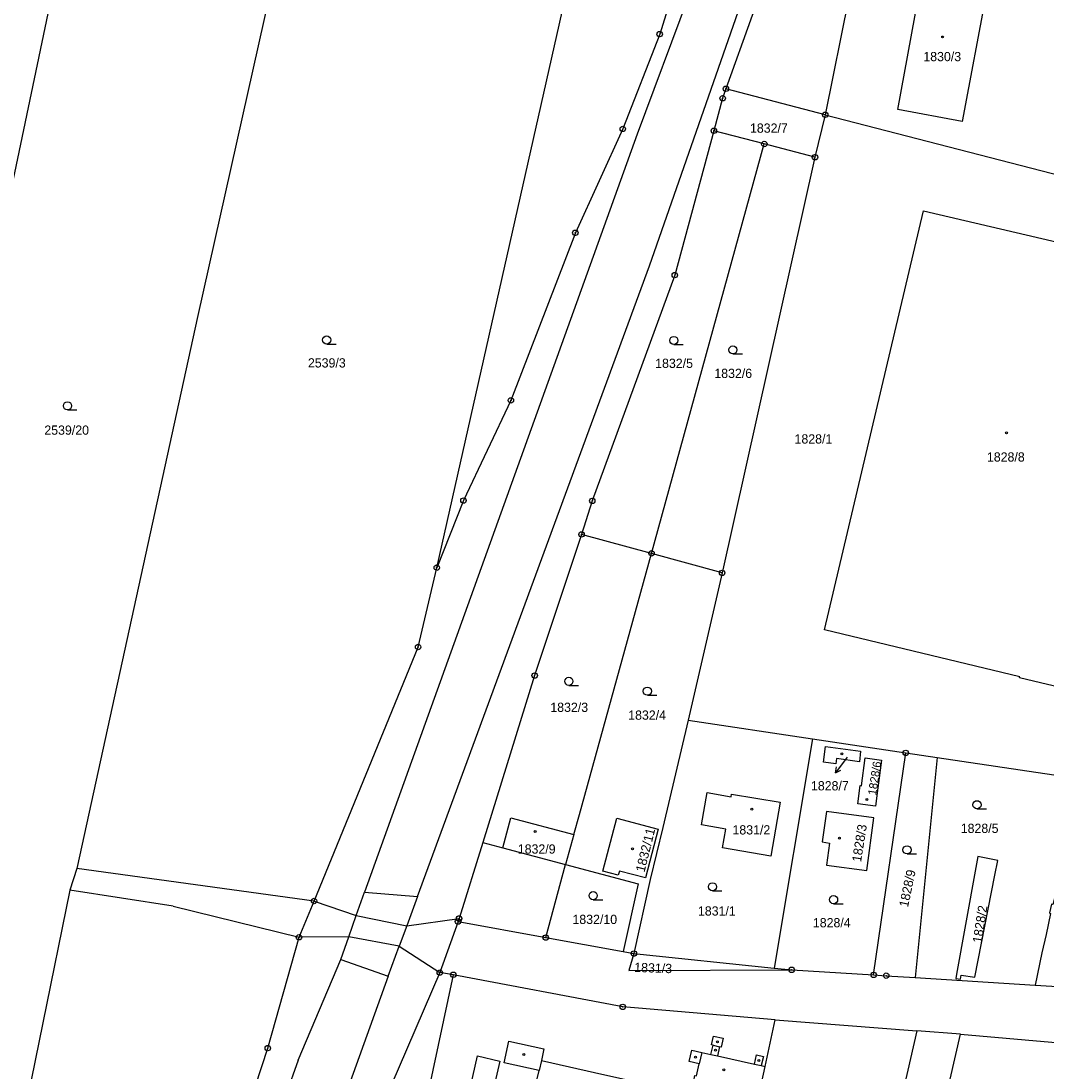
# Model space of a CAD drawing. Extents: x -733394 to -722299, y -1082822 to -1075049.
# Drawn here: x -729047.9 to -728859.2, y -1078303.8 to -1078110.7 of the extents above; entities that cross this region are included whole.
import ezdxf

# ---------------------------------------------------------------- set-up
doc = ezdxf.new("R2010")
doc.units = 0
for name, color, linetype in [('Hranice parcel', 7, 'Continuous'), ('Parcelní čísla', 7, 'Continuous'), ('Pop  PČ popisy', 7, 'Continuous'), ('Vnitřní kresba', 7, 'Continuous'), ('Značky bodu BP', 7, 'Continuous'), ('Značky budov', 7, 'Continuous'), ('Značky kultur', 7, 'Continuous')]:
    doc.layers.add(name, color=color, linetype=linetype)

msp = doc.modelspace()

# ---------------------------------------------------------------- linework, layer by layer
at = {"layer": 'Hranice parcel'}
for p, q in [((-728881.26, -1078034.38), (-728899.98, -1078127.93)), ((-728899.98, -1078127.93), (-728918.24, -1078123.15)), ((-728899.98, -1078127.93), (-728901.86, -1078135.73)), ((-728911.18, -1078133.3), (-728920.46, -1078130.88)), ((-728931.92, -1078208.61), (-728911.18, -1078133.3)), ((-728901.86, -1078135.73), (-728911.18, -1078133.3)), ((-728901.86, -1078135.73), (-728918.95, -1078212.21)), ((-728931.92, -1078208.61), (-728944.8, -1078205.13)), ((-728918.95, -1078212.21), (-728931.92, -1078208.61)), ((-728918.95, -1078212.21), (-728925.17, -1078239.33)), ((-728925.17, -1078239.33), (-728902.32, -1078242.73)), ((-728902.32, -1078242.73), (-728909.36, -1078284.9)), ((-728902.32, -1078242.73), (-728885.15, -1078245.32)), ((-728891.07, -1078286.16), (-728885.15, -1078245.32)), ((-728885.15, -1078245.32), (-728879.37, -1078246.15)), ((-728879.37, -1078246.15), (-728883.42, -1078286.64)), ((-728946.22, -1078260.33), (-728947.75, -1078265.87)), ((-728951.39, -1078279.29), (-728947.75, -1078265.87)), ((-728967.53, -1078276.35), (-728970.88, -1078285.74)), ((-728967.53, -1078276.35), (-728951.39, -1078279.29)), ((-728951.39, -1078279.29), (-728937.16, -1078281.87)), ((-728937.16, -1078281.87), (-728935.18, -1078282.23)), ((-728935.18, -1078282.23), (-728909.36, -1078284.9)), ((-728909.36, -1078284.9), (-728906.15, -1078285.23)), ((-728968.4, -1078286.14), (-728970.88, -1078285.74)), ((-728906.15, -1078285.23), (-728891.07, -1078286.16)), ((-728883.42, -1078286.64), (-728861.34, -1078288.05)), ((-728911.01, -1078303.01), (-728909.17, -1078294.45)), ((-728909.17, -1078294.45), (-728883.1, -1078296.45)), ((-728875.09, -1078297.08), (-728883.1, -1078296.45)), ((-728875.09, -1078297.08), (-728830.22, -1078300.94))]:
    msp.add_line(p, q, dxfattribs=at)
for points in [[(-728979.59, -1078002.56), (-728983.91, -1078024.17), (-729015.42, -1078164.85), (-729037.62, -1078266.59), (-729038.94, -1078270.59), (-729058.86, -1078368.21)], [(-729096.31, -1078355.43), (-729065.93, -1078220.78), (-729053.06, -1078157.35), (-729040.94, -1078099.84), (-729020.58, -1078008.14), (-729032.28, -1078005.24)], [(-728971.44, -1078211.25), (-728948.39, -1078109), (-728936.09, -1078047.52), (-728928.78, -1078013.39)], [(-728882.79, -1078034), (-728893.88, -1078062.59), (-728904.09, -1078086.93), (-728913.43, -1078109.67), (-728918.24, -1078123.15)], [(-728924.53, -1078094.11), (-728930.43, -1078113.09), (-728937.21, -1078130.53), (-728945.94, -1078149.63), (-728957.8, -1078180.47), (-728966.53, -1078198.89), (-728971.44, -1078211.25)], [(-728870.32, -1078105.33), (-728874.8, -1078129.16), (-728886.64, -1078126.96), (-728882.27, -1078103.16), (-728870.32, -1078105.33)], [(-728918.24, -1078123.15), (-728918.85, -1078124.89), (-728920.46, -1078130.88)], [(-728899.98, -1078127.93), (-728856.52, -1078139.13), (-728824.19, -1078147.44)], [(-728920.46, -1078130.88), (-728927.65, -1078157.42), (-728942.83, -1078198.96), (-728944.8, -1078205.13)], [(-728864.22, -1078231.53), (-728864.18, -1078231.34), (-728900.12, -1078222.68), (-728881.87, -1078145.6), (-728845.95, -1078154), (-728845.91, -1078153.8), (-728835.9, -1078156.16), (-728854.21, -1078233.89), (-728864.22, -1078231.53)], [(-728944.8, -1078205.13), (-728953.43, -1078231.09), (-728962.98, -1078261.82)], [(-728946.22, -1078260.33), (-728945.21, -1078256.68), (-728931.92, -1078208.61)], [(-729027.92, -1078378.77), (-729020.44, -1078357.4), (-729014.89, -1078337.46), (-729002.52, -1078299.64), (-728996.78, -1078279.24), (-728994.01, -1078272.57), (-728974.87, -1078225.84), (-728971.44, -1078211.25)], [(-728925.17, -1078239.33), (-728929.86, -1078259.02), (-728932.18, -1078268.62), (-728935.18, -1078282.23)], [(-728899.91, -1078244.14), (-728893.5, -1078245.01), (-728893.66, -1078246.94), (-728897.9, -1078246.37), (-728898.04, -1078247.36), (-728900.31, -1078247.05), (-728899.91, -1078244.14)], [(-728890.75, -1078255.12), (-728894, -1078254.68), (-728893.53, -1078251.32), (-728893.3, -1078251.35), (-728892.66, -1078246.23), (-728889.6, -1078246.64), (-728890.29, -1078251.74), (-728890.75, -1078255.12)], [(-728879.37, -1078246.15), (-728853.36, -1078250.02), (-728856.71, -1078266.35), (-728856.42, -1078266.41), (-728858.09, -1078273.24), (-728858.33, -1078273.18), (-728858.71, -1078274.76), (-728858.51, -1078274.85), (-728859.36, -1078278.74), (-728860.1, -1078282.12), (-728861.34, -1078288.05)], [(-728918.26, -1078259.34), (-728922.71, -1078258.58), (-728921.69, -1078252.62), (-728917.28, -1078253.38), (-728917.2, -1078252.9), (-728908.29, -1078254.4), (-728909.97, -1078264.32), (-728918.86, -1078262.81), (-728918.26, -1078259.34)], [(-728892.35, -1078266.96), (-728891.04, -1078257.29), (-728899.72, -1078256.12), (-728900.56, -1078261.71), (-728899.17, -1078261.9), (-728899.72, -1078265.98), (-728892.35, -1078266.96)], [(-728962.98, -1078261.82), (-728959.29, -1078262.8), (-728957.82, -1078257.28), (-728946.22, -1078260.33)], [(-728938.29, -1078257.34), (-728930.68, -1078259.34), (-728933.05, -1078268.32), (-728937.84, -1078267.06), (-728938.05, -1078267.84), (-728940.88, -1078267.09), (-728938.29, -1078257.34)], [(-728962.98, -1078261.82), (-728967.32, -1078275.78), (-728967.53, -1078276.35)], [(-728872.44, -1078286.61), (-728868.75, -1078267.81), (-728868.22, -1078265.09), (-728871.93, -1078264.36), (-728872.42, -1078267.06), (-728875.83, -1078286.01), (-728875.97, -1078286.81), (-728875.1, -1078286.96), (-728874.96, -1078286.21), (-728872.44, -1078286.61)], [(-728947.75, -1078265.87), (-728934.4, -1078269.42), (-728937.16, -1078281.87)], [(-728935.18, -1078282.23), (-728936.08, -1078285.33), (-728906.15, -1078285.23)], [(-728970.88, -1078285.74), (-728991.78, -1078334.23), (-728998.52, -1078349.81)], [(-728968.4, -1078286.14), (-728978.49, -1078333.29), (-728983.5, -1078355.62)], [(-728909.17, -1078294.45), (-728937.21, -1078292.04), (-728968.4, -1078286.14)], [(-728891.07, -1078286.16), (-728888.75, -1078286.31), (-728883.42, -1078286.64)], [(-728861.34, -1078288.05), (-728854.21, -1078288.51), (-728845.99, -1078289.07)], [(-728883.1, -1078296.45), (-728891.8, -1078334.22), (-728883.33, -1078333), (-728883.11, -1078332.03), (-728880.96, -1078322.67), (-728875.09, -1078297.08)], [(-728921.08, -1078308.92), (-728926.07, -1078330.91), (-728926.95, -1078335.42), (-728930.96, -1078339.08), (-728944.47, -1078336.08), (-728942.49, -1078327.16), (-728945.58, -1078326.46), (-728957.44, -1078323.81), (-728952.61, -1078303.73), (-728959.05, -1078302.31), (-728958.19, -1078298.37), (-728951.72, -1078299.76), (-728952.16, -1078301.89), (-728940.5, -1078304.57), (-728924.4, -1078308.13)], [(-728924.4, -1078308.13), (-728924.29, -1078307.65), (-728924.54, -1078307.59), (-728923.94, -1078304.67), (-728923.65, -1078304.74), (-728923.15, -1078302.51), (-728925, -1078302.1), (-728924.53, -1078300.01), (-728922.69, -1078300.42), (-728921, -1078300.8), (-728920.62, -1078299.1), (-728920.91, -1078299.04), (-728920.56, -1078297.44), (-728918.76, -1078297.83), (-728919.12, -1078299.43), (-728919.41, -1078299.37), (-728919.78, -1078301.07), (-728913, -1078302.57), (-728912.62, -1078300.87), (-728911.36, -1078301.15), (-728911.74, -1078302.85), (-728911.01, -1078303.01)], [(-728959.86, -1078302.03), (-728961.44, -1078308.99), (-728965.53, -1078308.08), (-728963.97, -1078301.08), (-728959.86, -1078302.03)], [(-728913.13, -1078310.77), (-728912.75, -1078310.86), (-728912.48, -1078309.65), (-728911.9, -1078309.78), (-728911.61, -1078308.47), (-728912.19, -1078308.34), (-728911.01, -1078303.01)]]:
    msp.add_lwpolyline(points, dxfattribs=at)
at = {"layer": 'Pop  PČ popisy'}
for p, q in [((-728895.97, -1078246.11), (-728896.32, -1078246.58)), ((-728896.32, -1078246.58), (-728898.08, -1078249.01)), ((-728898.08, -1078249.01), (-728897.9, -1078247.9)), ((-728898.08, -1078249.01), (-728897.09, -1078248.49))]:
    msp.add_line(p, q, dxfattribs=at)
at = {"layer": 'Vnitřní kresba'}
for p, q in [((-728921.15, -1078095.35), (-728934.55, -1078131.51)), ((-728932.32, -1078155.71), (-728915.07, -1078106.3)), ((-728934.55, -1078131.51), (-728984.76, -1078270.95)), ((-728974.98, -1078271.71), (-728932.32, -1078155.71)), ((-728959.29, -1078262.8), (-728947.75, -1078265.87)), ((-728994.01, -1078272.57), (-729037.62, -1078266.59)), ((-729019.92, -1078273.54), (-729038.94, -1078270.59)), ((-728986.24, -1078275.23), (-728984.76, -1078270.95)), ((-728984.76, -1078270.95), (-728974.98, -1078271.71)), ((-729019.92, -1078273.54), (-728996.78, -1078279.24)), ((-728994.01, -1078272.57), (-728986.24, -1078275.23)), ((-728974.98, -1078271.71), (-728976.97, -1078277.11)), ((-728987.6, -1078279.14), (-728986.24, -1078275.23)), ((-728986.24, -1078275.23), (-728976.97, -1078277.11)), ((-728976.97, -1078277.11), (-728978.35, -1078280.89)), ((-728976.97, -1078277.11), (-728967.32, -1078275.78)), ((-728987.6, -1078279.14), (-728996.78, -1078279.24)), ((-728989.06, -1078283.36), (-728987.6, -1078279.14)), ((-728978.35, -1078280.89), (-728987.6, -1078279.14)), ((-728980.38, -1078286.4), (-728978.35, -1078280.89)), ((-728978.35, -1078280.89), (-728970.88, -1078285.74)), ((-728996.93, -1078301.83), (-728989.06, -1078283.36)), ((-728989.06, -1078283.36), (-728980.38, -1078286.4)), ((-728980.38, -1078286.4), (-729007.27, -1078360.89)), ((-728922.69, -1078300.42), (-728923.15, -1078302.51)), ((-728920.62, -1078299.1), (-728919.41, -1078299.37)), ((-728996.93, -1078301.83), (-729030.04, -1078394.36)), ((-728952.16, -1078301.89), (-728952.61, -1078303.73)), ((-728921, -1078300.8), (-728919.78, -1078301.07)), ((-728913, -1078302.57), (-728911.74, -1078302.85))]:
    msp.add_line(p, q, dxfattribs=at)
at = {"layer": 'Značky bodu BP'}
for centre, radius in [((-728930.43, -1078113.09), 0.5), ((-728930.43, -1078113.09), 0.0303), ((-728918.24, -1078123.15), 0.5), ((-728918.85, -1078124.89), 0.5), ((-728918.24, -1078123.15), 0.0303), ((-728918.85, -1078124.89), 0.0303), ((-728899.98, -1078127.93), 0.5), ((-728899.98, -1078127.93), 0.0303), ((-728937.21, -1078130.53), 0.5), ((-728937.21, -1078130.53), 0.0303), ((-728920.46, -1078130.88), 0.5), ((-728920.46, -1078130.88), 0.0303), ((-728911.18, -1078133.3), 0.5), ((-728911.18, -1078133.3), 0.0303), ((-728901.86, -1078135.73), 0.5), ((-728901.86, -1078135.73), 0.0303), ((-728945.94, -1078149.63), 0.5), ((-728945.94, -1078149.63), 0.5), ((-728945.94, -1078149.63), 0.0303), ((-728945.94, -1078149.63), 0.0303), ((-728927.65, -1078157.42), 0.5), ((-728927.65, -1078157.42), 0.0303), ((-728957.8, -1078180.47), 0.5), ((-728957.8, -1078180.47), 0.5), ((-728957.8, -1078180.47), 0.0303), ((-728957.8, -1078180.47), 0.0303), ((-728966.53, -1078198.89), 0.5), ((-728966.53, -1078198.89), 0.0303), ((-728942.83, -1078198.96), 0.5), ((-728942.83, -1078198.96), 0.0303), ((-728944.8, -1078205.13), 0.5), ((-728944.8, -1078205.13), 0.0303), ((-728931.92, -1078208.61), 0.5), ((-728931.92, -1078208.61), 0.0303), ((-728971.44, -1078211.25), 0.5), ((-728971.44, -1078211.25), 0.0303), ((-728918.95, -1078212.21), 0.5), ((-728918.95, -1078212.21), 0.0303), ((-728974.87, -1078225.84), 0.5), ((-728974.87, -1078225.84), 0.0303), ((-728953.43, -1078231.09), 0.5), ((-728953.43, -1078231.09), 0.0303), ((-728885.15, -1078245.32), 0.5), ((-728885.15, -1078245.32), 0.0303), ((-728994.01, -1078272.57), 0.5), ((-728994.01, -1078272.57), 0.0303), ((-728967.32, -1078275.78), 0.5), ((-728967.53, -1078276.35), 0.5), ((-728967.53, -1078276.35), 0.0303), ((-728967.32, -1078275.78), 0.0303), ((-728996.78, -1078279.24), 0.5), ((-728996.78, -1078279.24), 0.0303), ((-728951.39, -1078279.29), 0.5), ((-728951.39, -1078279.29), 0.0303), ((-728935.18, -1078282.23), 0.5), ((-728935.18, -1078282.23), 0.0303), ((-728906.15, -1078285.23), 0.5), ((-728970.88, -1078285.74), 0.5), ((-728970.88, -1078285.74), 0.0303), ((-728968.4, -1078286.14), 0.5), ((-728968.4, -1078286.14), 0.0303), ((-728906.15, -1078285.23), 0.0303), ((-728891.07, -1078286.16), 0.5), ((-728891.07, -1078286.16), 0.0303), ((-728888.75, -1078286.31), 0.5), ((-728888.75, -1078286.31), 0.0303), ((-728937.21, -1078292.04), 0.5), ((-728937.21, -1078292.04), 0.0303), ((-729002.52, -1078299.64), 0.5), ((-729002.52, -1078299.64), 0.0303)]:
    msp.add_circle(centre, radius, dxfattribs=at)
at = {"layer": 'Značky budov'}
for centre in [(-728878.38, -1078113.61), (-728866.61, -1078186.46), (-728896.9, -1078245.48), (-728892.3, -1078253.89), (-728913.48, -1078255.68), (-728953.32, -1078259.77), (-728897.38, -1078261), (-728935.44, -1078262.97), (-728919.82, -1078298.46), (-728920.15, -1078300.03), (-728955.42, -1078300.79), (-728923.84, -1078301.29), (-728912.21, -1078301.89), (-728918.61, -1078303.64)]:
    msp.add_circle(centre, 0.175, dxfattribs=at)
at = {"layer": 'Značky kultur'}
for p, q in [((-728991.68, -1078170.1), (-728989.93, -1078170.1)), ((-728927.83, -1078170.19), (-728926.08, -1078170.19)), ((-728916.96, -1078171.93), (-728915.21, -1078171.93)), ((-729039.37, -1078182.23), (-729037.62, -1078182.23)), ((-728947.13, -1078232.9), (-728945.38, -1078232.9)), ((-728932.7, -1078234.71), (-728930.95, -1078234.71)), ((-728872.07, -1078255.61), (-728870.32, -1078255.61)), ((-728884.92, -1078263.91), (-728883.17, -1078263.91)), ((-728920.72, -1078270.7), (-728918.97, -1078270.7)), ((-728942.66, -1078272.33), (-728940.91, -1078272.33)), ((-728898.44, -1078273.06), (-728896.69, -1078273.06))]:
    msp.add_line(p, q, dxfattribs=at)
for centre in [(-728991.68, -1078169.35), (-728927.83, -1078169.44), (-728916.96, -1078171.18), (-729039.37, -1078181.48), (-728947.13, -1078232.15), (-728932.7, -1078233.96), (-728872.07, -1078254.86), (-728884.92, -1078263.16), (-728920.72, -1078269.95), (-728942.66, -1078271.58), (-728898.44, -1078272.31)]:
    msp.add_circle(centre, 0.75, dxfattribs=at)

# ---------------------------------------------------------------- texts
at = {"layer": 'Parcelní čísla'}
for s, p in [('1830/3', (-728881.93, -1078118.07)), ('1832/7', (-728913.82, -1078131.23)), ('2539/3', (-728995.14, -1078174.42)), ('1832/5', (-728931.26, -1078174.5)), ('1832/6', (-728920.38, -1078176.35)), ('2539/20', (-729043.63, -1078186.79)), ('1828/1', (-728905.62, -1078188.41)), ('1828/8', (-728870.23, -1078191.73)), ('1832/3', (-728950.55, -1078237.78)), ('1832/4', (-728936.22, -1078239.22)), ('1828/7', (-728902.6, -1078252.22)), ('1831/2', (-728917.04, -1078260.33)), ('1828/5', (-728875.05, -1078260.05)), ('1832/9', (-728956.53, -1078263.85)), ('1831/1', (-728923.39, -1078275.25)), ('1832/10', (-728946.48, -1078276.8)), ('1828/4', (-728902.25, -1078277.41))]:
    msp.add_text(s, height=1.7, dxfattribs=at).set_placement(p)
for s, height, rotation, p in [('1828/6', 1.53, 81, (-728890.63, -1078253.19)), ('1832/11', 1.7, 76, (-728933.23, -1078267.38)), ('1828/3', 1.7, 81, (-728893.39, -1078265.48)), ('1828/9', 1.7, 78, (-728884.76, -1078273.82)), ('1828/2', 1.7, 81, (-728871.21, -1078280.39)), ('1831/3', 1.7, 358, (-728935.13, -1078285.61))]:
    msp.add_text(s, height=height, rotation=rotation, dxfattribs=at).set_placement(p)

doc.saveas('drawing.dxf')
